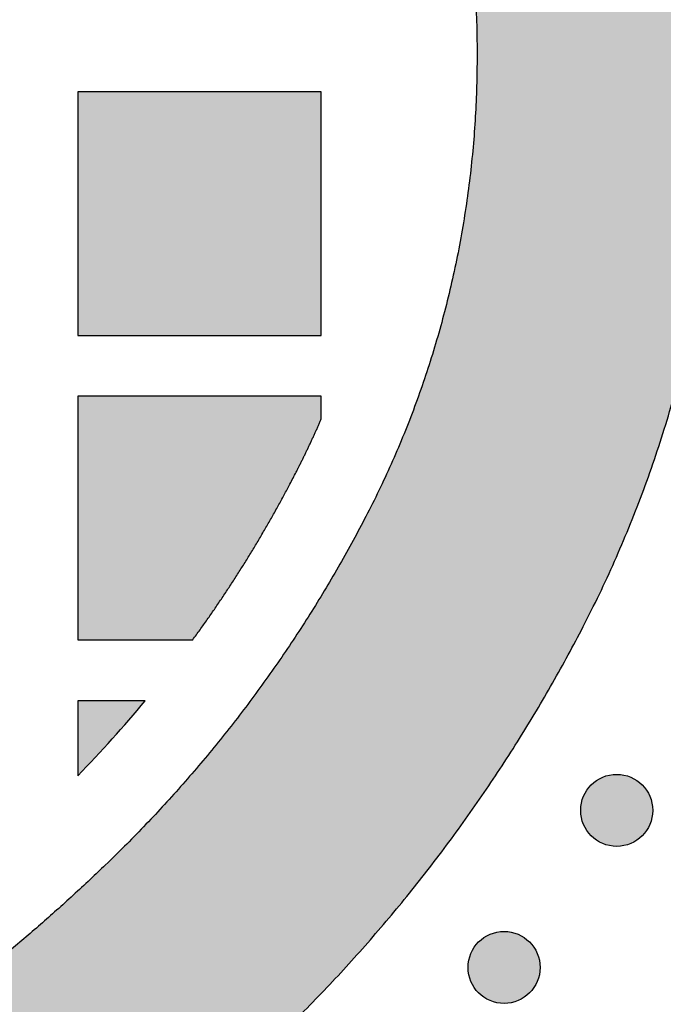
# Model space of a CAD drawing. Header units: millimetres. Extents: x -3873 to -97, y 912 to 4165.
# Tile 476 of 656: x -1461 to -1430, y 2862 to 2910. Entities that reach past the tile are written whole.
import ezdxf

# ---------------------------------------------------------------- set-up
doc = ezdxf.new("R2010")
doc.units = ezdxf.units.MM
doc.layers.add('pattern', color=7, linetype='Continuous', true_color=0x000000)

msp = doc.modelspace()

# ---------------------------------------------------------------- hatches: boundary and pattern name
at = {"layer": 'pattern'}
for points in [[(-1426.913, 2908.254), (-1426.937, 2910.059), (-1427.014, 2911.867), (-1427.143, 2913.674), (-1427.324, 2915.478), (-1427.558, 2917.277), (-1427.845, 2919.068), (-1428.185, 2920.85), (-1428.576, 2922.619), (-1429.02, 2924.374), (-1429.514, 2926.112), (-1430.059, 2927.83), (-1430.653, 2929.527), (-1431.295, 2931.201), (-1431.985, 2932.849), (-1432.72, 2934.47), (-1433.501, 2936.061), (-1434.24, 2937.476), (-1435.009, 2938.878), (-1435.808, 2940.266), (-1436.636, 2941.638), (-1437.493, 2942.994), (-1438.379, 2944.333), (-1439.292, 2945.654), (-1440.233, 2946.956), (-1441.2, 2948.238), (-1442.194, 2949.499), (-1443.213, 2950.74), (-1444.257, 2951.958), (-1445.325, 2953.153), (-1446.416, 2954.325), (-1447.529, 2955.472), (-1448.664, 2956.595), (-1450.44, 2958.275), (-1452.26, 2959.916), (-1454.121, 2961.515), (-1456.022, 2963.071), (-1457.963, 2964.583), (-1459.941, 2966.049), (-1461.955, 2967.469), (-1464.004, 2968.839), (-1466.084, 2970.16), (-1468.195, 2971.43), (-1470.335, 2972.649), (-1472.501, 2973.815), (-1474.693, 2974.927), (-1476.907, 2975.984), (-1479.142, 2976.987), (-1481.396, 2977.934), (-1498.091, 2971.559), (-1485.913, 2966.817), (-1483.923, 2965.981), (-1481.95, 2965.095), (-1479.995, 2964.161), (-1478.06, 2963.18), (-1476.147, 2962.15), (-1474.258, 2961.075), (-1472.394, 2959.953), (-1470.557, 2958.787), (-1468.749, 2957.577), (-1466.971, 2956.324), (-1465.224, 2955.029), (-1463.511, 2953.694), (-1461.832, 2952.32), (-1460.188, 2950.908), (-1458.582, 2949.46), (-1457.014, 2947.977), (-1456.054, 2947.027), (-1455.113, 2946.057), (-1454.191, 2945.067), (-1453.288, 2944.056), (-1452.406, 2943.026), (-1451.544, 2941.978), (-1450.704, 2940.911), (-1449.886, 2939.827), (-1449.091, 2938.727), (-1448.319, 2937.61), (-1447.57, 2936.478), (-1446.845, 2935.332), (-1446.145, 2934.172), (-1445.47, 2932.999), (-1444.82, 2931.813), (-1444.195, 2930.617), (-1443.569, 2929.341), (-1442.979, 2928.041), (-1442.427, 2926.719), (-1441.912, 2925.375), (-1441.435, 2924.012), (-1440.999, 2922.632), (-1440.603, 2921.236), (-1440.247, 2919.825), (-1439.933, 2918.402), (-1439.661, 2916.969), (-1439.431, 2915.527), (-1439.243, 2914.079), (-1439.097, 2912.626), (-1438.994, 2911.171), (-1438.933, 2909.715), (-1438.913, 2908.259), (-1438.934, 2906.804), (-1438.997, 2905.349), (-1439.101, 2903.893), (-1439.248, 2902.441), (-1439.437, 2900.993), (-1439.669, 2899.552), (-1439.942, 2898.119), (-1440.257, 2896.697), (-1440.614, 2895.287), (-1441.011, 2893.891), (-1441.449, 2892.511), (-1441.926, 2891.149), (-1442.443, 2889.806), (-1442.997, 2888.484), (-1443.588, 2887.185), (-1444.214, 2885.91), (-1444.84, 2884.714), (-1445.491, 2883.529), (-1446.168, 2882.357), (-1446.869, 2881.197), (-1447.595, 2880.051), (-1448.344, 2878.92), (-1449.117, 2877.804), (-1449.914, 2876.704), (-1450.732, 2875.621), (-1451.573, 2874.555), (-1452.436, 2873.507), (-1453.319, 2872.478), (-1454.223, 2871.468), (-1455.146, 2870.479), (-1456.088, 2869.509), (-1457.049, 2868.561), (-1458.618, 2867.079), (-1460.226, 2865.632), (-1461.87, 2864.222), (-1463.55, 2862.849), (-1465.265, 2861.516), (-1467.013, 2860.223), (-1468.792, 2858.971), (-1470.601, 2857.763), (-1472.439, 2856.598), (-1474.304, 2855.478), (-1476.194, 2854.404), (-1478.108, 2853.376), (-1480.043, 2852.396), (-1481.999, 2851.464), (-1483.973, 2850.58), (-1485.964, 2849.746), (-1498.147, 2845.015), (-1481.456, 2838.625), (-1479.202, 2839.57), (-1476.966, 2840.571), (-1474.751, 2841.626), (-1472.559, 2842.737), (-1470.391, 2843.9), (-1468.25, 2845.117), (-1466.138, 2846.385), (-1464.056, 2847.704), (-1462.007, 2849.073), (-1459.992, 2850.491), (-1458.012, 2851.955), (-1456.07, 2853.466), (-1454.167, 2855.02), (-1452.305, 2856.618), (-1450.484, 2858.257), (-1448.707, 2859.935), (-1447.57, 2861.057), (-1446.456, 2862.203), (-1445.364, 2863.374), (-1444.295, 2864.569), (-1443.25, 2865.786), (-1442.23, 2867.025), (-1441.235, 2868.286), (-1440.267, 2869.567), (-1439.325, 2870.868), (-1438.41, 2872.188), (-1437.523, 2873.526), (-1436.665, 2874.882), (-1435.836, 2876.253), (-1435.036, 2877.64), (-1434.265, 2879.041), (-1433.525, 2880.456), (-1432.743, 2882.047), (-1432.006, 2883.667), (-1431.315, 2885.314), (-1430.671, 2886.987), (-1430.076, 2888.684), (-1429.53, 2890.402), (-1429.034, 2892.139), (-1428.589, 2893.893), (-1428.196, 2895.661), (-1427.855, 2897.442), (-1427.566, 2899.233), (-1427.33, 2901.032), (-1427.147, 2902.836), (-1427.017, 2904.642), (-1426.939, 2906.449)], [(-1446.587, 2906.485), (-1458.587, 2906.484), (-1458.586, 2894.484), (-1446.586, 2894.485)], [(-1446.586, 2890.373), (-1446.586, 2891.485), (-1458.586, 2891.484), (-1458.585, 2879.484), (-1452.92, 2879.485), (-1452.206, 2880.483), (-1451.511, 2881.495), (-1450.836, 2882.522), (-1450.182, 2883.562), (-1449.549, 2884.615), (-1448.937, 2885.68), (-1448.346, 2886.757), (-1447.777, 2887.845), (-1447.162, 2889.099)], [(-1455.259, 2876.484), (-1458.585, 2876.484), (-1458.584, 2872.792), (-1457.725, 2873.69), (-1456.884, 2874.605), (-1456.062, 2875.536)], [(-1433.291, 2869.83), (-1433.263, 2869.803), (-1433.234, 2869.776), (-1433.204, 2869.749), (-1433.173, 2869.723), (-1433.142, 2869.697), (-1433.109, 2869.672), (-1433.076, 2869.647), (-1433.042, 2869.623), (-1433.007, 2869.6), (-1432.971, 2869.577), (-1432.935, 2869.555), (-1432.898, 2869.534), (-1432.86, 2869.513), (-1432.821, 2869.494), (-1432.781, 2869.475), (-1432.741, 2869.457), (-1432.701, 2869.44), (-1432.659, 2869.424), (-1432.617, 2869.409), (-1432.575, 2869.394), (-1432.532, 2869.381), (-1432.488, 2869.369), (-1432.444, 2869.358), (-1432.4, 2869.348), (-1432.356, 2869.34), (-1432.311, 2869.332), (-1432.265, 2869.326), (-1432.22, 2869.32), (-1432.174, 2869.316), (-1432.128, 2869.313), (-1432.083, 2869.311), (-1432.037, 2869.311), (-1431.991, 2869.311), (-1431.945, 2869.313), (-1431.899, 2869.316), (-1431.853, 2869.32), (-1431.808, 2869.326), (-1431.763, 2869.332), (-1431.718, 2869.34), (-1431.673, 2869.349), (-1431.629, 2869.358), (-1431.585, 2869.369), (-1431.541, 2869.381), (-1431.498, 2869.395), (-1431.456, 2869.409), (-1431.414, 2869.424), (-1431.373, 2869.44), (-1431.332, 2869.457), (-1431.292, 2869.475), (-1431.252, 2869.494), (-1431.214, 2869.513), (-1431.176, 2869.534), (-1431.138, 2869.555), (-1431.102, 2869.577), (-1431.066, 2869.6), (-1431.031, 2869.623), (-1430.997, 2869.647), (-1430.964, 2869.672), (-1430.931, 2869.697), (-1430.9, 2869.723), (-1430.869, 2869.749), (-1430.839, 2869.776), (-1430.81, 2869.803), (-1430.782, 2869.831), (-1430.755, 2869.859), (-1430.727, 2869.888), (-1430.701, 2869.918), (-1430.674, 2869.948), (-1430.649, 2869.98), (-1430.623, 2870.013), (-1430.599, 2870.046), (-1430.575, 2870.08), (-1430.551, 2870.115), (-1430.529, 2870.151), (-1430.507, 2870.187), (-1430.485, 2870.224), (-1430.465, 2870.262), (-1430.445, 2870.301), (-1430.426, 2870.34), (-1430.408, 2870.381), (-1430.391, 2870.421), (-1430.375, 2870.463), (-1430.36, 2870.505), (-1430.346, 2870.547), (-1430.333, 2870.59), (-1430.321, 2870.634), (-1430.31, 2870.677), (-1430.3, 2870.722), (-1430.291, 2870.766), (-1430.284, 2870.811), (-1430.277, 2870.857), (-1430.272, 2870.902), (-1430.268, 2870.948), (-1430.265, 2870.994), (-1430.263, 2871.039), (-1430.262, 2871.085), (-1430.263, 2871.131), (-1430.265, 2871.177), (-1430.268, 2871.223), (-1430.272, 2871.269), (-1430.277, 2871.314), (-1430.284, 2871.359), (-1430.291, 2871.404), (-1430.3, 2871.449), (-1430.31, 2871.493), (-1430.321, 2871.537), (-1430.333, 2871.581), (-1430.346, 2871.624), (-1430.36, 2871.666), (-1430.375, 2871.708), (-1430.391, 2871.749), (-1430.408, 2871.79), (-1430.426, 2871.83), (-1430.445, 2871.87), (-1430.465, 2871.908), (-1430.485, 2871.946), (-1430.507, 2871.984), (-1430.529, 2872.02), (-1430.551, 2872.056), (-1430.575, 2872.091), (-1430.599, 2872.125), (-1430.624, 2872.158), (-1430.649, 2872.19), (-1430.675, 2872.222), (-1430.701, 2872.253), (-1430.728, 2872.283), (-1430.755, 2872.312), (-1430.782, 2872.34), (-1430.81, 2872.367), (-1430.839, 2872.395), (-1430.869, 2872.421), (-1430.9, 2872.448), (-1430.932, 2872.473), (-1430.964, 2872.499), (-1430.997, 2872.523), (-1431.032, 2872.547), (-1431.066, 2872.571), (-1431.102, 2872.593), (-1431.139, 2872.615), (-1431.176, 2872.637), (-1431.214, 2872.657), (-1431.253, 2872.677), (-1431.292, 2872.696), (-1431.332, 2872.714), (-1431.373, 2872.731), (-1431.414, 2872.747), (-1431.456, 2872.762), (-1431.499, 2872.776), (-1431.542, 2872.789), (-1431.585, 2872.801), (-1431.629, 2872.812), (-1431.673, 2872.822), (-1431.718, 2872.831), (-1431.763, 2872.838), (-1431.808, 2872.845), (-1431.854, 2872.85), (-1431.899, 2872.854), (-1431.945, 2872.857), (-1431.991, 2872.859), (-1432.037, 2872.859), (-1432.083, 2872.859), (-1432.129, 2872.857), (-1432.175, 2872.854), (-1432.22, 2872.85), (-1432.266, 2872.845), (-1432.311, 2872.838), (-1432.356, 2872.831), (-1432.4, 2872.822), (-1432.445, 2872.812), (-1432.489, 2872.801), (-1432.532, 2872.789), (-1432.575, 2872.776), (-1432.618, 2872.762), (-1432.66, 2872.747), (-1432.701, 2872.73), (-1432.742, 2872.713), (-1432.782, 2872.696), (-1432.821, 2872.677), (-1432.86, 2872.657), (-1432.898, 2872.637), (-1432.935, 2872.615), (-1432.972, 2872.593), (-1433.007, 2872.57), (-1433.042, 2872.547), (-1433.076, 2872.523), (-1433.11, 2872.498), (-1433.142, 2872.473), (-1433.174, 2872.447), (-1433.204, 2872.421), (-1433.234, 2872.394), (-1433.263, 2872.367), (-1433.291, 2872.34), (-1433.319, 2872.312), (-1433.346, 2872.283), (-1433.373, 2872.253), (-1433.399, 2872.222), (-1433.425, 2872.19), (-1433.45, 2872.158), (-1433.475, 2872.125), (-1433.499, 2872.09), (-1433.522, 2872.056), (-1433.545, 2872.02), (-1433.567, 2871.983), (-1433.588, 2871.946), (-1433.609, 2871.908), (-1433.628, 2871.869), (-1433.647, 2871.83), (-1433.665, 2871.79), (-1433.682, 2871.749), (-1433.698, 2871.708), (-1433.713, 2871.666), (-1433.728, 2871.623), (-1433.741, 2871.58), (-1433.753, 2871.537), (-1433.764, 2871.493), (-1433.773, 2871.449), (-1433.782, 2871.404), (-1433.79, 2871.359), (-1433.796, 2871.314), (-1433.802, 2871.268), (-1433.806, 2871.223), (-1433.809, 2871.177), (-1433.81, 2871.131), (-1433.811, 2871.085), (-1433.81, 2871.039), (-1433.809, 2870.993), (-1433.806, 2870.947), (-1433.802, 2870.902), (-1433.796, 2870.856), (-1433.79, 2870.811), (-1433.782, 2870.766), (-1433.773, 2870.721), (-1433.764, 2870.677), (-1433.753, 2870.633), (-1433.741, 2870.59), (-1433.727, 2870.547), (-1433.713, 2870.504), (-1433.698, 2870.462), (-1433.682, 2870.421), (-1433.665, 2870.38), (-1433.647, 2870.34), (-1433.628, 2870.301), (-1433.609, 2870.262), (-1433.588, 2870.224), (-1433.567, 2870.187), (-1433.545, 2870.15), (-1433.522, 2870.115), (-1433.499, 2870.08), (-1433.475, 2870.046), (-1433.45, 2870.012), (-1433.425, 2869.98), (-1433.399, 2869.948), (-1433.373, 2869.918), (-1433.346, 2869.888), (-1433.319, 2869.859)], [(-1438.839, 2862.09), (-1438.811, 2862.062), (-1438.782, 2862.035), (-1438.752, 2862.008), (-1438.721, 2861.982), (-1438.69, 2861.956), (-1438.657, 2861.931), (-1438.624, 2861.906), (-1438.59, 2861.882), (-1438.555, 2861.859), (-1438.519, 2861.836), (-1438.483, 2861.814), (-1438.446, 2861.793), (-1438.408, 2861.772), (-1438.369, 2861.753), (-1438.329, 2861.734), (-1438.289, 2861.716), (-1438.249, 2861.699), (-1438.207, 2861.683), (-1438.165, 2861.668), (-1438.123, 2861.654), (-1438.08, 2861.641), (-1438.036, 2861.629), (-1437.992, 2861.618), (-1437.948, 2861.608), (-1437.903, 2861.599), (-1437.859, 2861.591), (-1437.813, 2861.585), (-1437.768, 2861.58), (-1437.722, 2861.575), (-1437.676, 2861.572), (-1437.63, 2861.571), (-1437.585, 2861.57), (-1437.539, 2861.571), (-1437.493, 2861.572), (-1437.447, 2861.575), (-1437.401, 2861.58), (-1437.356, 2861.585), (-1437.311, 2861.591), (-1437.266, 2861.599), (-1437.221, 2861.608), (-1437.177, 2861.618), (-1437.133, 2861.629), (-1437.089, 2861.641), (-1437.046, 2861.654), (-1437.004, 2861.668), (-1436.962, 2861.683), (-1436.921, 2861.699), (-1436.88, 2861.716), (-1436.84, 2861.734), (-1436.8, 2861.753), (-1436.762, 2861.773), (-1436.724, 2861.793), (-1436.686, 2861.814), (-1436.65, 2861.836), (-1436.614, 2861.859), (-1436.579, 2861.882), (-1436.545, 2861.907), (-1436.512, 2861.931), (-1436.479, 2861.956), (-1436.448, 2861.982), (-1436.417, 2862.008), (-1436.387, 2862.035), (-1436.358, 2862.062), (-1436.33, 2862.09), (-1436.302, 2862.118), (-1436.275, 2862.147), (-1436.249, 2862.177), (-1436.222, 2862.208), (-1436.197, 2862.239), (-1436.171, 2862.272), (-1436.147, 2862.305), (-1436.123, 2862.339), (-1436.099, 2862.374), (-1436.077, 2862.41), (-1436.054, 2862.446), (-1436.033, 2862.484), (-1436.013, 2862.522), (-1435.993, 2862.56), (-1435.974, 2862.6), (-1435.956, 2862.64), (-1435.939, 2862.681), (-1435.923, 2862.722), (-1435.908, 2862.764), (-1435.894, 2862.806), (-1435.881, 2862.849), (-1435.869, 2862.893), (-1435.858, 2862.937), (-1435.848, 2862.981), (-1435.839, 2863.026), (-1435.832, 2863.071), (-1435.825, 2863.116), (-1435.82, 2863.161), (-1435.816, 2863.207), (-1435.813, 2863.253), (-1435.811, 2863.299), (-1435.81, 2863.345), (-1435.811, 2863.39), (-1435.813, 2863.436), (-1435.816, 2863.482), (-1435.82, 2863.528), (-1435.825, 2863.573), (-1435.832, 2863.618), (-1435.839, 2863.663), (-1435.848, 2863.708), (-1435.858, 2863.752), (-1435.869, 2863.796), (-1435.881, 2863.84), (-1435.894, 2863.883), (-1435.908, 2863.925), (-1435.923, 2863.967), (-1435.939, 2864.008), (-1435.956, 2864.049), (-1435.974, 2864.089), (-1435.993, 2864.129), (-1436.013, 2864.167), (-1436.033, 2864.205), (-1436.055, 2864.243), (-1436.077, 2864.279), (-1436.099, 2864.315), (-1436.123, 2864.35), (-1436.147, 2864.384), (-1436.172, 2864.417), (-1436.197, 2864.45), (-1436.223, 2864.481), (-1436.249, 2864.512), (-1436.275, 2864.542), (-1436.303, 2864.571), (-1436.33, 2864.599), (-1436.358, 2864.627), (-1436.387, 2864.654), (-1436.417, 2864.68), (-1436.448, 2864.707), (-1436.48, 2864.733), (-1436.512, 2864.758), (-1436.545, 2864.782), (-1436.579, 2864.806), (-1436.614, 2864.83), (-1436.65, 2864.853), (-1436.687, 2864.875), (-1436.724, 2864.896), (-1436.762, 2864.916), (-1436.801, 2864.936), (-1436.84, 2864.955), (-1436.88, 2864.973), (-1436.921, 2864.99), (-1436.962, 2865.006), (-1437.004, 2865.021), (-1437.047, 2865.035), (-1437.09, 2865.048), (-1437.133, 2865.06), (-1437.177, 2865.071), (-1437.221, 2865.081), (-1437.266, 2865.09), (-1437.311, 2865.097), (-1437.356, 2865.104), (-1437.402, 2865.109), (-1437.447, 2865.113), (-1437.493, 2865.116), (-1437.539, 2865.118), (-1437.585, 2865.119), (-1437.631, 2865.118), (-1437.677, 2865.116), (-1437.722, 2865.113), (-1437.768, 2865.109), (-1437.814, 2865.104), (-1437.859, 2865.097), (-1437.904, 2865.09), (-1437.948, 2865.081), (-1437.993, 2865.071), (-1438.037, 2865.06), (-1438.08, 2865.048), (-1438.123, 2865.035), (-1438.166, 2865.021), (-1438.207, 2865.006), (-1438.249, 2864.99), (-1438.29, 2864.973), (-1438.33, 2864.955), (-1438.369, 2864.936), (-1438.408, 2864.916), (-1438.446, 2864.896), (-1438.483, 2864.874), (-1438.52, 2864.852), (-1438.555, 2864.83), (-1438.59, 2864.806), (-1438.624, 2864.782), (-1438.658, 2864.758), (-1438.69, 2864.732), (-1438.722, 2864.707), (-1438.752, 2864.68), (-1438.782, 2864.654), (-1438.811, 2864.626), (-1438.839, 2864.599), (-1438.867, 2864.571), (-1438.894, 2864.542), (-1438.921, 2864.512), (-1438.947, 2864.481), (-1438.973, 2864.449), (-1438.998, 2864.417), (-1439.023, 2864.384), (-1439.047, 2864.35), (-1439.07, 2864.315), (-1439.093, 2864.279), (-1439.115, 2864.242), (-1439.136, 2864.205), (-1439.157, 2864.167), (-1439.176, 2864.128), (-1439.195, 2864.089), (-1439.213, 2864.049), (-1439.23, 2864.008), (-1439.246, 2863.967), (-1439.261, 2863.925), (-1439.275, 2863.882), (-1439.289, 2863.839), (-1439.301, 2863.796), (-1439.312, 2863.752), (-1439.321, 2863.708), (-1439.33, 2863.663), (-1439.338, 2863.618), (-1439.344, 2863.573), (-1439.35, 2863.527), (-1439.354, 2863.482), (-1439.357, 2863.436), (-1439.358, 2863.39), (-1439.359, 2863.344), (-1439.358, 2863.298), (-1439.357, 2863.252), (-1439.354, 2863.207), (-1439.35, 2863.161), (-1439.344, 2863.116), (-1439.338, 2863.07), (-1439.33, 2863.025), (-1439.321, 2862.981), (-1439.311, 2862.936), (-1439.3, 2862.892), (-1439.288, 2862.849), (-1439.275, 2862.806), (-1439.261, 2862.764), (-1439.246, 2862.722), (-1439.23, 2862.68), (-1439.213, 2862.64), (-1439.195, 2862.599), (-1439.176, 2862.56), (-1439.157, 2862.521), (-1439.136, 2862.483), (-1439.115, 2862.446), (-1439.093, 2862.41), (-1439.07, 2862.374), (-1439.047, 2862.339), (-1439.023, 2862.305), (-1438.998, 2862.271), (-1438.973, 2862.239), (-1438.947, 2862.207), (-1438.921, 2862.177), (-1438.894, 2862.147), (-1438.867, 2862.118)]]:
    msp.add_hatch(color=256, dxfattribs=at).paths.add_polyline_path(points, flags=0)

# ---------------------------------------------------------------- linework, layer by layer
for p, q in [((-1446.586, 2891.485), (-1458.586, 2891.484)), ((-1458.586, 2891.484), (-1458.585, 2879.484)), ((-1458.585, 2879.484), (-1452.92, 2879.485))]:
    msp.add_line(p, q, dxfattribs=at)
msp.add_lwpolyline([(-1446.587, 2906.485), (-1458.587, 2906.484), (-1458.586, 2894.484), (-1446.586, 2894.485)], close=True, dxfattribs=at)
msp.add_lwpolyline([(-1455.259, 2876.484), (-1458.585, 2876.484), (-1458.584, 2872.792)], dxfattribs=at)
for centre in [(-1432.037, 2871.085), (-1437.585, 2863.344)]:
    msp.add_circle(centre, 1.774, dxfattribs=at)
at = {"layer": 'pattern', "extrusion": (0, 0, -1)}
msp.add_arc((1655.18, 2908.002), 250.09, 180.43881, 218.51983, dxfattribs=at)
at = {"layer": 'pattern'}
for centre, radius, start, end in [((-1655.18, 2908.002), 262.09, 325.45008, 359.58149), ((-1502.674, 2915.853), 61.629, 315.67621, 320.29701)]:
    msp.add_arc(centre, radius, start, end, dxfattribs=at)
for points, weights, knots in [([(-1426.913, 2908.254), (-1426.899, 2923.094), (-1433.501, 2936.061), (-1439.371, 2947.592), (-1448.664, 2956.595), (-1462.958, 2970.443), (-1481.396, 2977.934)], [1, 0.972296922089, 1, 0.986392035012, 1, 0.981658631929, 1], [703.584068, 703.584068, 703.584068, 732.143656, 732.143656, 757.786115, 757.786115, 797.099728, 797.099728, 797.099728]), ([(-1498.091, 2971.559), (-1491.967, 2969.277), (-1485.913, 2966.817), (-1469.634, 2960.203), (-1457.014, 2947.977), (-1449.158, 2940.365), (-1444.195, 2930.617), (-1438.903, 2920.223), (-1438.913, 2908.259)], [1, 0.999892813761, 1, 0.98165863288, 1, 0.986392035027, 1, 0.972308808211, 1], [814.971447, 814.971447, 814.971447, 828.041191, 828.041191, 862.751092, 862.751092, 884.429708, 884.429708, 907.321994, 907.321994, 907.321994]), ([(-1438.913, 2908.259), (-1438.914, 2896.299), (-1444.214, 2885.91), (-1449.186, 2876.166), (-1457.049, 2868.561), (-1469.679, 2856.346), (-1485.964, 2849.746), (-1492.02, 2847.291), (-1498.147, 2845.015)], [1, 0.972308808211, 1, 0.986392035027, 1, 0.98165863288, 1, 0.999892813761, 1], [907.321994, 907.321994, 907.321994, 930.21428, 930.21428, 951.892895, 951.892895, 986.602796, 986.602796, 999.672541, 999.672541, 999.672541]), ([(-1481.456, 2838.625), (-1463.012, 2846.1), (-1448.707, 2859.935), (-1439.406, 2868.93), (-1433.525, 2880.456), (-1426.912, 2893.417), (-1426.913, 2908.254)], [1, 0.981658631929, 1, 0.986392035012, 1, 0.972296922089, 1], [1017.544259, 1017.544259, 1017.544259, 1056.857872, 1056.857872, 1082.500332, 1082.500332, 1111.05992, 1111.05992, 1111.05992]), ([(-1452.92, 2879.485), (-1450.015, 2883.459), (-1447.777, 2887.845), (-1447.142, 2889.09), (-1446.586, 2890.373)], [1, 0.996824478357, 1, 0.99950732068, 1], [30.835918, 30.835918, 30.835918, 40.661381, 40.661381, 43.456821, 43.456821, 43.456821])]:
    msp.add_rational_spline(points, weights, degree=2, knots=knots, dxfattribs=at)
msp.add_open_spline([(-1446.586, 2890.373), (-1446.586, 2890.9), (-1446.586, 2891.485)], degree=2, dxfattribs=at)

doc.saveas('drawing.dxf')
